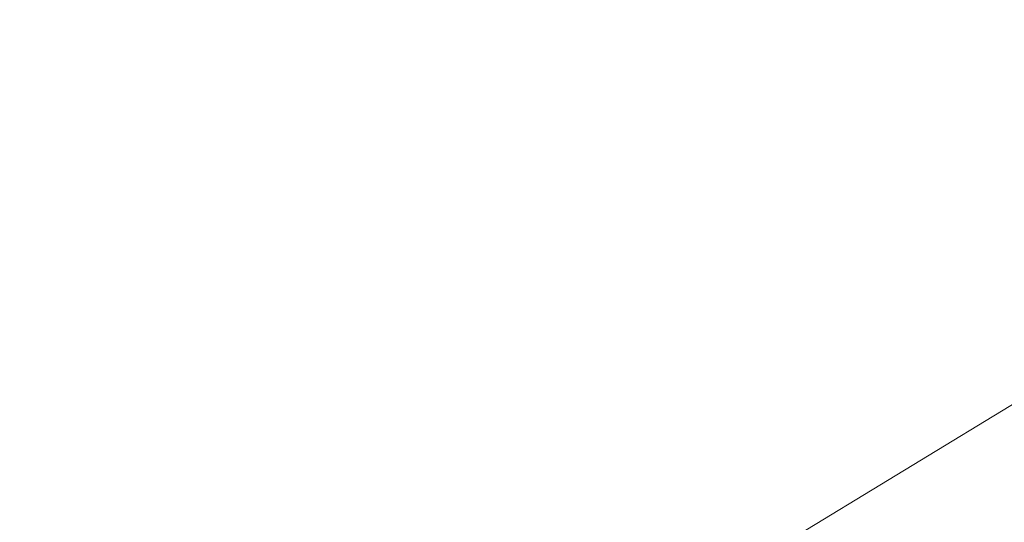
# Model space of a CAD drawing. Extents: x 1620613 to 1693141, y 557269 to 607790.
# Tile 712 of 1056: x 1620833.634 to 1620834.019, y 607316.648 to 607316.844. Entities that reach past the tile are written whole.
import ezdxf

# ---------------------------------------------------------------- set-up
doc = ezdxf.new("R2010")
doc.units = 0
doc.header["$LTSCALE"] = 10
doc.header["$MEASUREMENT"] = 0
for name, pattern in [('DGN Style 2', [7.346996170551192, 4.408197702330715, -2.938798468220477]), ('DGN Style 3', [10.28579463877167, 7.346996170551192, -2.938798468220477]), ('DGN Style 5', [5.142897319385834, 2.204098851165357, -2.938798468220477])]:
    doc.linetypes.add(name, pattern=pattern)
for name, color, linetype, lineweight in [('DT_X_Contour_Minor', 136, 'DGN Style 3', 0), ('PV_X_Driveway', 7, 'DGN Style 5', 0), ('SV_X_Top_of_Bank', 97, 'DGN Style 2', 0)]:
    doc.layers.add(name, color=color, linetype=linetype, lineweight=lineweight)

# ---------------------------------------------------------------- blocks, each defined once
blk = doc.blocks.new('*U1004')
at = {"layer": 'DT_X_Contour_Minor', "transparency": 33554559, "flags": 128}
for points, elevation in [([(-17.45736527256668, 52.90326992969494), (-21.39895877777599, 50.0977725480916), (-22.17212463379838, 49.54786270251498), (-22.80236784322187, 49.10048918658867), (-23.28968840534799, 48.75565200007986), (-23.63408632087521, 48.51335114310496), (-24.36191723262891, 48.00393063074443), (-24.86158497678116, 47.58533965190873), (-25.8147150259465, 46.71163209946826), (-27.22130737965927, 45.38280797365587), (-29.08136203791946, 43.59886727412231), (-34.64612420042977, 38.23486997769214), (-36.47441867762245, 36.47166088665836), (-37.78573048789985, 35.20503158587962), (-38.58005963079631, 34.43498207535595), (-38.85740610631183, 34.16151235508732), (-38.94539676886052, 34.04400650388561), (-38.93639807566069, 34.00681650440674), (-38.93534537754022, 33.99954533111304), (-38.93604386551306, 33.99367038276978), (-38.93849353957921, 33.98919165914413), (-38.94269439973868, 33.98610916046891), (-38.95623160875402, 33.97975079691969), (-38.96354734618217, 33.97610134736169), (-38.97534165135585, 33.96992177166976), (-38.99161452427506, 33.96121206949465), (-39.01236596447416, 33.94997224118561), (-39.11965601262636, 33.89161608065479), (-41.00425999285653, 32.35813691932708), (-41.41850579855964, 32.06585747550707), (-41.85355579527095, 31.84622449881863), (-42.30940998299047, 31.69923798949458), (-42.78606836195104, 31.62489794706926), (-45.05901724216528, 31.44748617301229), (-45.41155417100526, 31.3261421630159), (-45.47864930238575, 31.30298905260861), (-45.52884744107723, 31.28553429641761), (-45.56214858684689, 31.27377789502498), (-45.57855274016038, 31.26771984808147), (-45.60682844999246, 31.25629857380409), (-45.61209900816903, 31.25412344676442), (-45.61557950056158, 31.25263748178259), (-45.6172699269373, 31.25184067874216), (-45.61939097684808, 31.2506347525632), (-45.6221740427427, 31.24922665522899), (-45.63966620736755, 31.24067520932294), (-45.69890002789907, 31.21193393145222), (-45.82608510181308, 31.15654833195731), (-46.17424678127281, 31.00658998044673), (-46.74338506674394, 30.76205887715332), (-47.53349995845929, 30.42295502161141), (-49.93510847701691, 29.39258107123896), (-50.87372427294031, 28.98969278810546), (-51.88836527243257, 28.55380840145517), (-52.97903147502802, 28.08492791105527), (-54.14572288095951, 27.5830513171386), (-57.35826690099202, 26.20071892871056), (-58.58553470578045, 25.6693915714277), (-59.85793010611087, 25.11215879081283), (-61.17545310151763, 24.52902058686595), (-62.53810369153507, 23.91997695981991), (-66.2320087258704, 22.26132005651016), (-67.60640780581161, 21.64488324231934), (-68.95917626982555, 21.0395654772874), (-70.29031411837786, 20.44536676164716), (-71.5998213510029, 19.8622870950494), (-75.06299981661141, 18.3222333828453), (-76.39654123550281, 17.72836383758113), (-77.7997816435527, 17.10179548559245), (-79.27272104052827, 16.44252832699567), (-80.81535942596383, 15.7505623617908), (-85.0219937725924, 13.86172137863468), (-86.5189906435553, 13.18894839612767), (-87.85500549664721, 12.58726018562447), (-89.03003833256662, 12.05665674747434), (-90.04408915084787, 11.5971380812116), (-92.53358197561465, 10.46653466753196), (-93.46605290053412, 10.0434813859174), (-94.39634605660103, 9.622274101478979), (-95.32446144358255, 9.202912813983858), (-96.25039906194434, 8.785397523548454), (-98.7166623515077, 7.674484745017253), (-99.58089384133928, 7.285275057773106), (-100.32389084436, 6.950830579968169), (-100.9456533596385, 6.671151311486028), (-101.4461813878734, 6.446237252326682), (-102.6192768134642, 5.919486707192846), (-103.0579989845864, 5.720960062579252), (-103.4943439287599, 5.520443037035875), (-103.9283116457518, 5.317935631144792), (-104.3599021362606, 5.113437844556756), (-105.5076404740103, 4.565456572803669), (-105.9101584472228, 4.373629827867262), (-106.2569086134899, 4.209135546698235), (-106.5478909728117, 4.071973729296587), (-106.7831055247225, 3.962144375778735), (-107.3359872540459, 3.705709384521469), (-107.582444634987, 3.592054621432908), (-107.907155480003, 3.44341657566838), (-108.3101197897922, 3.25979524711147), (-108.7913375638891, 3.041190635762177), (-110.1789229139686, 2.411600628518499), (-110.6338851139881, 2.205665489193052), (-110.9580827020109, 2.060052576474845), (-111.1515156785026, 1.974761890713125), (-111.214184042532, 1.949793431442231), (-111.2069468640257, 1.96364050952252), (-111.2115937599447, 1.964845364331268), (-111.2309623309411, 1.958074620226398), (-111.2650525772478, 1.943328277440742), (-111.3138644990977, 1.920606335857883), (-111.4636585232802, 1.849380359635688), (-111.5138489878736, 1.825879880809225), (-111.5520748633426, 1.808797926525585), (-111.5783361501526, 1.798134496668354), (-111.5926328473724, 1.793889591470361), (-111.6148045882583, 1.791127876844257), (-111.6289791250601, 1.786770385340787), (-111.6548739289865, 1.775769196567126), (-111.6924890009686, 1.758124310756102), (-111.7418243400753, 1.733835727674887), (-111.8890122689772, 1.660207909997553), (-111.9556566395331, 1.62680212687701), (-112.0451988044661, 1.581805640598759), (-112.1576387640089, 1.525218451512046), (-112.2929765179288, 1.457040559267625), (-112.9779808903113, 1.111832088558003), (-114.4292185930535, -2.077517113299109), (-114.7156034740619, -2.707376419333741), (-114.9527991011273, -3.230090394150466), (-115.140805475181, -3.645659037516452), (-115.2796225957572, -3.954082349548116), (-115.5842159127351, -4.633684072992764), (-115.7192088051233, -4.895647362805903), (-115.8957424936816, -5.171835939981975), (-116.1138169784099, -5.46224980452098), (-116.373432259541, -5.766888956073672), (-117.6818987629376, -7.221730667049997), (-120.7368154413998, -10.20587712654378), (-121.3553677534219, -10.7922755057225), (-121.9017746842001, -11.27255073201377), (-122.3760362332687, -11.64670280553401), (-122.7781524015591, -11.91473172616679), (-123.7542683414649, -12.48797797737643), (-124.3046113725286, -12.81351193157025), (-125.2235535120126, -13.36017910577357), (-126.5110947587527, -14.1279794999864), (-128.1672351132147, -15.11691311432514), (-133.0750748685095, -18.04891371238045), (-134.6900997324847, -19.01396191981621), (-135.8542945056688, -19.71010609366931), (-136.5676591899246, -20.13734623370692), (-136.8301937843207, -20.29568234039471), (-136.929179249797, -20.35937324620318), (-137.0337521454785, -20.42665931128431), (-137.273231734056, -20.58074932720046), (-137.6476180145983, -20.82164329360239), (-138.1569109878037, -21.14934121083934), (-139.6949011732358, -22.1389409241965), (-140.3494626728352, -22.54464155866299), (-141.1596545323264, -23.01954367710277), (-142.125476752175, -23.56364727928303), (-143.2469293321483, -24.17695236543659), (-148.8435122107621, -27.20051289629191), (-155.6668337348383, -30.52728392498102), (-156.9690717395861, -31.16036576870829), (-157.9515050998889, -31.63385228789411), (-158.6141338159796, -31.9477434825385), (-158.9569578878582, -32.10203935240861), (-159.4447492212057, -32.30070123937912), (-159.6311749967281, -32.37850830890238), (-159.8246088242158, -32.46293310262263), (-160.0250507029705, -32.55397562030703), (-160.232500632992, -32.65163586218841), (-160.7950445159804, -32.9208868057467), (-161.0059018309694, -33.00597154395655), (-161.2165658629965, -33.05928755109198), (-161.4270366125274, -33.08083482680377), (-161.6373140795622, -33.07061337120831), (-162.1977962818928, -33.00099784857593), (-162.5945986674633, -33.09803384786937), (-163.3646441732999, -33.44135348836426), (-164.5079327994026, -34.03095676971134), (-166.0244645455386, -34.86684369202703), (-170.5662066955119, -37.42425367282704), (-172.2728793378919, -38.35526261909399), (-173.9865906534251, -39.23023197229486), (-175.7073406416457, -40.04916173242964), (-177.435129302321, -40.81205189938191), (-182.0519506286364, -42.77170622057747), (-183.6363930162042, -43.44221749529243), (-184.9271041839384, -43.98401057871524), (-185.9240841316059, -44.39708547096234), (-186.6273328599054, -44.68144217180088), (-188.1110211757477, -45.26810245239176), (-188.6012821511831, -45.46267125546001), (-188.9592988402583, -45.60638245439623), (-189.1850712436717, -45.69923604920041), (-189.2785993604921, -45.74123203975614), (-189.3516819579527, -45.78541120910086), (-189.6950575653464, -45.99428155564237), (-190.6703724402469, -46.58775821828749), (-192.2776265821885, -47.56584119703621), (-194.5168199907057, -48.92853049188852), (-201.330588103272, -53.07517703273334), (-203.5688460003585, -54.43730063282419), (-205.1732936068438, -55.41368652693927), (-206.143930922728, -56.00433471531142), (-206.4807579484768, -56.20924519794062), (-206.5338829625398, -56.24135621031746), (-206.56011325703, -56.25664552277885), (-206.5989603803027, -56.27843020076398), (-206.6504243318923, -56.30671024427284), (-206.71450511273, -56.34148565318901), (-207.042988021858, -56.51892674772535), (-216.8652858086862, -60.26712173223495), (-218.7128353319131, -60.9722375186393), (-220.04592770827, -61.48121559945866), (-220.8645629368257, -61.79405597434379), (-221.1687410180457, -61.91075864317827), (-221.2939397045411, -61.96044881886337), (-221.6560887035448, -62.10013437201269), (-222.648636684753, -62.48192339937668), (-224.2715836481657, -63.10581590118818), (-226.5249295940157, -63.97181187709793), (-233.3743840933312, -66.60393911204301), (-235.7518862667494, -67.51956538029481), (-237.7473019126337, -68.29234875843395), (-239.3606310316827, -68.92228924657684), (-240.5918736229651, -69.40938684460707), (-243.3657384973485, -70.51785658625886), (-244.3541457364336, -70.9117544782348), (-245.2389687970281, -71.2620958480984), (-246.0202076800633, -71.56888069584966), (-246.6978623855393, -71.83210902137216), (-248.3668293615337, -72.47597585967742), (-248.9959418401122, -72.7096468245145), (-249.6315540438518, -72.92775959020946), (-250.2736659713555, -73.1303141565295), (-250.922277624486, -73.31731052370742), (-252.6605749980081, -73.79522323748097), (-253.3777047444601, -73.97307582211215), (-254.2253709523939, -74.14819904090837), (-255.2035736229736, -74.32059289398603), (-256.3123127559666, -74.49025738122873), (-259.4429990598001, -74.9390568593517), (-259.9788609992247, -75.2542390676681), (-259.2384320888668, -75.86318608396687), (-257.2217123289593, -76.76589790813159), (-253.9287017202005, -77.96237454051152), (-243.4456189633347, -81.5446653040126), (-239.9443442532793, -82.67948381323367), (-237.3028321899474, -83.39722126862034), (-235.5210827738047, -83.69787767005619), (-234.599096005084, -83.58145301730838), (-233.2868148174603, -82.71487920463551), (-232.5237475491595, -82.61634619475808), (-231.218756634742, -82.97067752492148), (-229.3718420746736, -83.77787319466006), (-226.9830038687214, -85.03793320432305), (-219.8902037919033, -89.00191234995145), (-217.497983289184, -90.29225249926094), (-215.6409218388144, -91.19028858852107), (-214.3190194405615, -91.6960206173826), (-213.532276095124, -91.80944858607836), (-212.1478392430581, -91.58885108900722), (-211.5918114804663, -91.45855411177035), (-210.9620558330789, -91.23311130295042), (-210.2585722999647, -90.91252266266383), (-209.4813608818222, -90.49678819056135), (-207.310493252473, -89.26130182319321), (-206.5328441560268, -88.82721764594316), (-205.8280475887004, -88.45157989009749), (-205.1961035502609, -88.13438855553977), (-204.6370120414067, -87.87564364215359), (-203.2432380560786, -87.26358576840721), (-202.625732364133, -87.00239332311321), (-201.8185457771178, -86.67785939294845), (-200.8216782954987, -86.28998397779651), (-199.63512991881, -85.83876707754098), (-196.2180930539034, -84.55106669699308), (-194.9945850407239, -84.07257631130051), (-193.8868386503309, -83.60288043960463), (-192.8948538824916, -83.14197908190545), (-192.018630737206, -82.68987223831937), (-189.8363845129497, -81.49598000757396), (-188.9887605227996, -81.05798606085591), (-188.0825732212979, -80.63942339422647), (-187.1178226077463, -80.2402920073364), (-186.0945086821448, -79.86059190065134), (-183.2875871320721, -78.87396665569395), (-182.3396351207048, -78.53955701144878), (-181.6009702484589, -78.276297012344), (-181.0715925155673, -78.08418665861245), (-180.7515019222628, -77.96322594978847), (-180.1769765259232, -77.73553025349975), (-179.8737207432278, -77.61785036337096), (-179.3948474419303, -77.4355824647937), (-178.7403566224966, -77.1887265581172), (-177.9102482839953, -76.87728264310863), (-175.4624693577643, -75.96064819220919), (-174.3456440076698, -75.53590440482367), (-172.8310021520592, -74.94914888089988), (-170.9185437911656, -74.20038162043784), (-168.6082689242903, -73.28960262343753), (-161.9171139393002, -70.64484298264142), (-159.6972275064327, -69.7679149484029), (-158.0559344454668, -69.12070057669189), (-156.9932347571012, -68.70319986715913), (-156.5091284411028, -68.51541282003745), (-155.9896360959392, -68.32093224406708), (-155.7559475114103, -68.21733815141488), (-155.4445010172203, -68.05241630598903), (-155.0552966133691, -67.82616670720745), (-154.5883343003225, -67.5385893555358), (-153.2394242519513, -66.68994607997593), (-152.7152412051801, -66.37564430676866), (-152.1543746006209, -66.06922144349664), (-151.5568244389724, -65.77067749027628), (-150.9225907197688, -65.480012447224), (-149.182389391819, -64.71541087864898), (-148.3115284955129, -64.34412459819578), (-147.0040968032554, -63.80371693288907), (-145.2600943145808, -63.09418788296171), (-143.0795210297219, -62.21553744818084), (-136.6825645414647, -59.64697444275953), (-134.4940270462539, -58.77966739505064), (-132.726131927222, -58.10416850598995), (-131.378879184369, -57.62047777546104), (-130.4522688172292, -57.32859520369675), (-128.5421643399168, -56.8059858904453), (-127.9128130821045, -56.63172460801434), (-127.4573376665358, -56.50089774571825), (-127.1757380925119, -56.41350530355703), (-127.0680143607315, -56.36954728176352), (-126.9710139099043, -56.26575682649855), (-126.7956728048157, -56.1396739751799), (-126.7287661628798, -56.11255874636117), (-126.6031924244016, -56.08524856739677), (-126.418951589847, -56.05774343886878), (-126.176043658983, -56.03004336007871), (-125.4500663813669, -55.9559165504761), (-125.2042487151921, -55.92880988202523), (-125.0112786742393, -55.90308498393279), (-124.8711562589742, -55.87874185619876), (-124.7838814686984, -55.85578049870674), (-124.6216121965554, -55.79639257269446), (-124.5715618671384, -55.77771408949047), (-124.5431128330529, -55.76621958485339), (-124.5362650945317, -55.76190905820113), (-124.5510186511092, -55.76478251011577), (-124.6191631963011, -55.78202368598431), (-124.5718470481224, -55.75624373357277), (-124.3787901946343, -55.66597299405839), (-124.0399926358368, -55.511211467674), (-123.555454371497, -55.29195915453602), (-122.0690313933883, -54.62129860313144), (-121.5602130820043, -54.39369512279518), (-121.1485753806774, -54.21388009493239), (-120.834118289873, -54.0818535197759), (-120.6168418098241, -53.99761539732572), (-120.1670120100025, -53.83669834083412), (-119.9940170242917, -53.77017708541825), (-119.8124044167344, -53.69130111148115), (-119.622174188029, -53.60007041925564), (-119.42332633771, -53.49648500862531), (-118.8815752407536, -53.20378428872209), (-118.7012260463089, -53.10660114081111), (-118.5664917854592, -53.03457723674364), (-118.4773724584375, -52.98771257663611), (-118.4338680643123, -52.96600716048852), (-118.378676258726, -52.94167170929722), (-118.3462711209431, -52.92746957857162), (-118.2904495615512, -52.90311477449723), (-118.211211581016, -52.86860729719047), (-118.108557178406, -52.82394714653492), (-117.8035902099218, -52.69131651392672), (-117.7033780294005, -52.64756809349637), (-117.6314667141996, -52.61579580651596), (-117.5878562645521, -52.59599965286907), (-117.5725466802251, -52.58817963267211), (-117.5694556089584, -52.58329442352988), (-117.5023191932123, -52.5537070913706), (-117.3032282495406, -52.46860900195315), (-116.9721827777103, -52.32800015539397), (-116.5091827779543, -52.1318805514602), (-115.0985767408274, -51.53488059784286), (-114.5787590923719, -51.31273690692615), (-114.0772606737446, -51.09405579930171), (-113.594081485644, -50.87883727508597), (-113.1292215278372, -50.66708133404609), (-111.914020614, -50.10701560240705), (-111.4423497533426, -49.89071825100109), (-110.938737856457, -49.6618754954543), (-110.4031849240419, -49.42048733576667), (-109.8356909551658, -49.16655377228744), (-108.2797856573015, -48.47267039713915), (-107.637205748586, -48.18686541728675), (-106.8763949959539, -47.84986300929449), (-105.9973533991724, -47.46166317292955), (-105.0000809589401, -47.02226590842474), (-102.1830466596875, -45.78227663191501), (-101.0416261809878, -45.27859689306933), (-99.730140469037, -44.69754963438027), (-98.24858952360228, -44.03913485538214), (-96.59697334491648, -43.3033525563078), (-91.96590989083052, -41.23810973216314), (-90.26453862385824, -40.47824782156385), (-88.63372241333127, -39.7475942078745), (-87.07346125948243, -39.0461488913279), (-85.58375516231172, -38.37391187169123), (-81.70527897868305, -36.62022421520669), (-80.33508533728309, -36.00080075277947), (-79.13336155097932, -35.4577961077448), (-78.1001076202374, -34.99121027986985), (-77.23532354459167, -34.60104326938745), (-75.15385914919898, -33.66248966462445), (-74.2553197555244, -33.25839136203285), (-73.12079987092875, -32.75001165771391), (-71.75029949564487, -32.13735055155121), (-70.14381862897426, -31.4204080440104), (-65.54522899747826, -29.36951948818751), (-63.95151954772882, -28.65803548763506), (-62.61933342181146, -28.0617499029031), (-61.54867061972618, -27.58066273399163), (-60.73953114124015, -27.21477398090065), (-58.93052363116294, -26.39266852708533), (-58.31693849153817, -26.11331703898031), (-57.83293870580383, -25.89184166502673), (-57.47852427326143, -25.72824240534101), (-57.25369519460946, -25.62251925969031), (-56.82693145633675, -25.41775902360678), (-56.65531035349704, -25.33478436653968), (-56.46051984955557, -25.23943057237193), (-56.24255994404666, -25.13169764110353), (-56.0014306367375, -25.01158557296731), (-55.32752661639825, -24.67478120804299), (-55.05126318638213, -24.53896794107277), (-54.72790091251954, -24.38413141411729), (-54.35743979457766, -24.21027162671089), (-53.93987983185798, -24.01738857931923), (-52.76358814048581, -23.47766943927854), (-52.37750348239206, -23.30100356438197), (-52.10146827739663, -23.1757952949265), (-51.93548252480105, -23.10204463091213), (-51.87954622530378, -23.07975157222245), (-51.87711536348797, -23.08891355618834), (-51.86492463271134, -23.08638447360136), (-51.83017558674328, -23.07192573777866), (-51.77286822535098, -23.04553734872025), (-51.69300254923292, -23.00721930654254), (-51.44994965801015, -22.88913165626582), (-51.31643438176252, -22.82435836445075), (-51.09817822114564, -22.71860422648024), (-50.7951811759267, -22.5718692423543), (-50.40744324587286, -22.38415341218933), (-48.4002708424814, -21.41252423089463), (-48.36751615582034, -20.77412141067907), (-48.22934931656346, -20.45036320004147), (-47.82888652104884, -19.75268977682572), (-47.16612776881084, -18.68110114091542), (-46.24107306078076, -17.23559729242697), (-43.42453256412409, -12.8823667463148), (-42.35470139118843, -11.39228932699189), (-41.25761324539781, -10.18697997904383), (-40.13326812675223, -9.266438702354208), (-38.98166603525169, -8.63066549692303), (-35.87438449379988, -7.314961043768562), (-34.83209626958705, -6.873628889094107), (-34.0356927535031, -6.536410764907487), (-33.48517394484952, -6.303306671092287), (-33.18053984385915, -6.174316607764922), (-32.69602851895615, -5.96916181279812), (-32.28319507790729, -5.712428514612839), (-31.40807824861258, -5.096094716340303), (-30.07067803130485, -4.120160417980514), (-28.27099442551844, -2.784625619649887), (-22.85546029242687, 1.256267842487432), (-20.95785962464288, 2.654420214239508), (-19.32670822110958, 3.818207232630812), (-17.96200608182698, 4.747628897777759), (-16.86375320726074, 5.442685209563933), (-14.29034455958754, 6.983681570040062), (-13.4230960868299, 7.5066692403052), (-12.75140715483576, 7.919884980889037), (-12.2752777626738, 8.223328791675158), (-11.99470791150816, 8.417000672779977), (-11.50726769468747, 8.787096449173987), (-11.10789761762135, 9.047810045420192), (-10.27536754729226, 9.552379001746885), (-9.009677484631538, 10.30080331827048), (-7.310827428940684, 11.2930829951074), (-2.203013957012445, 14.26430261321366), (-0.4445038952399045, 15.288643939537), (1.00016618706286, 16.13325320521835), (2.130996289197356, 16.79813040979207), (2.947986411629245, 17.28327555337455), (4.70817343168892, 18.33735318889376), (5.556006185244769, 18.85372868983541), (6.779364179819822, 19.61229696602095), (8.37824741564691, 20.61305801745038), (10.35265589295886, 21.85601184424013), (16.11844548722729, 25.49347908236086), (18.05360645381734, 26.71963120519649), (19.53474715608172, 27.66998714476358), (20.56186759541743, 28.34454690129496), (21.13496777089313, 28.7433104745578), (22.05787455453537, 29.43895175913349), (22.41446905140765, 29.54562768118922), (22.79207245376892, 29.34392448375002), (23.19068476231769, 28.83384216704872), (23.61030597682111, 28.01538073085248), (25.61755909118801, 23.47634274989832)], 0.6000414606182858), ([(-19.69856338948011, 52.66703538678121), (-22.97917621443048, 50.33200244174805), (-23.62268697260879, 49.87430905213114), (-24.14724232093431, 49.50195728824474), (-24.55284226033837, 49.21494715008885), (-24.83948679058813, 49.01327863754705), (-25.44526499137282, 48.58928477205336), (-25.8611415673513, 48.24088889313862), (-26.65443764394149, 47.51369665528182), (-27.82515322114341, 46.40770805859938), (-29.37328829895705, 44.92292310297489), (-34.00487450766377, 40.45843474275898), (-35.55615833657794, 38.95139871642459), (-36.73632016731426, 37.77865690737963), (-37.54535999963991, 36.94020931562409), (-37.98327783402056, 36.43605594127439), (-39.16094306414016, 34.86336003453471), (-39.04050473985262, 34.36560984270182), (-39.02641544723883, 34.2682926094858), (-39.03576399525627, 34.18966242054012), (-39.06855038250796, 34.12971927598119), (-39.12477461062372, 34.0884631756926), (-39.30595633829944, 34.00336296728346), (-39.40387001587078, 33.95451880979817), (-39.56172475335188, 33.87181149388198), (-39.77952055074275, 33.75524101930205), (-40.05725740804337, 33.6048073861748), (-41.49322521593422, 32.82376972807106), (-41.86682246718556, 32.51977822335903), (-41.94894109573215, 32.46183777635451), (-42.03518387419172, 32.41829850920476), (-42.12555080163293, 32.3891604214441), (-42.22004187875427, 32.37442351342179), (-42.67062325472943, 32.33925402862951), (-44.52491818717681, 31.70100150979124), (-44.87782919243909, 31.57921938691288), (-45.14186437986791, 31.48740981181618), (-45.31702374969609, 31.42557278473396), (-45.40330730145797, 31.39370830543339), (-45.51489568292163, 31.34869975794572), (-45.55203357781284, 31.33363400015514), (-45.57975597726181, 31.3221931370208), (-45.59806288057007, 31.31437716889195), (-45.60695428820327, 31.31018609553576), (-45.61811071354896, 31.30384309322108), (-45.63274925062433, 31.29643669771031), (-45.6682975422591, 31.2789747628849), (-45.72475558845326, 31.25145728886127), (-45.80212338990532, 31.21388427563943), (-46.03631719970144, 31.10028218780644), (-46.21665420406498, 31.01860475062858), (-46.58201985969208, 30.85877400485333), (-47.13241416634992, 30.62078995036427), (-47.86783712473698, 30.30465258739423), (-50.07566988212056, 29.35741520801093), (-50.93855268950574, 28.98703429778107), (-51.87132654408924, 28.58631960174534), (-52.87399144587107, 28.15527112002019), (-53.94654739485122, 27.69388885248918), (-56.89988465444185, 26.42309109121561), (-58.06257946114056, 25.91916534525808), (-59.33566093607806, 25.36048642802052), (-60.71912907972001, 24.74705433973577), (-62.21298389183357, 24.07886908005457), (-66.34377894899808, 22.22403749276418), (-67.84851839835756, 21.54901817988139), (-69.2646404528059, 20.915083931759), (-70.59214511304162, 20.32223474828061), (-71.83103237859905, 19.77047062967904), (-75.01657522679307, 18.35387973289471), (-76.27740395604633, 17.79226561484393), (-77.67073300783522, 17.16986643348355), (-79.19656238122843, 16.48668218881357), (-80.85489207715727, 15.74271288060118), (-85.45377169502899, 13.67774797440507), (-87.07017853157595, 12.95140588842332), (-88.4702393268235, 12.32110330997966), (-89.65395408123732, 11.78684023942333), (-90.62132279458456, 11.34861667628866), (-92.9125113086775, 10.30807318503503), (-93.7707048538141, 9.91871885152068), (-94.62689410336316, 9.531063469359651), (-95.48107905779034, 9.145107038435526), (-96.33325971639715, 8.76084955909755), (-98.60306907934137, 7.738428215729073), (-99.40987567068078, 7.375095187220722), (-100.1279384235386, 7.051912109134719), (-100.7572573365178, 6.768878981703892), (-101.2978324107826, 6.525995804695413), (-102.6210408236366, 5.93184059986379), (-103.1047424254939, 5.713238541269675), (-103.5634409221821, 5.503048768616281), (-103.9971363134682, 5.301271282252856), (-104.4058285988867, 5.107906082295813), (-105.4623372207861, 4.603481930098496), (-105.8398135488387, 4.423677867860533), (-106.1798610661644, 4.26258379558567), (-106.4824797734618, 4.120199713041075), (-106.747669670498, 3.996525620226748), (-107.4049376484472, 3.691674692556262), (-107.6804949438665, 3.564470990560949), (-108.0142158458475, 3.411498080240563), (-108.406100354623, 3.232755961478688), (-108.8561484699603, 3.028244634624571), (-110.1338282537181, 2.448522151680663), (-110.552566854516, 2.259257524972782), (-110.8505228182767, 2.126255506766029), (-111.0276961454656, 2.049516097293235), (-111.08408683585, 2.029039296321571), (-111.0734184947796, 2.049451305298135), (-111.080268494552, 2.051227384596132), (-111.1088197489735, 2.041246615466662), (-111.1590722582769, 2.01950899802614), (-111.2310260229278, 1.986014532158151), (-111.4518377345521, 1.881020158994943), (-111.5258236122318, 1.846378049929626), (-111.582172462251, 1.821197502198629), (-111.6208842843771, 1.805478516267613), (-111.6419590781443, 1.799221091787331), (-111.6746424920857, 1.795150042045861), (-111.6955372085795, 1.788726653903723), (-111.7337087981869, 1.772509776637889), (-111.7891572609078, 1.746499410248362), (-111.8618825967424, 1.710695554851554), (-112.0788526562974, 1.602160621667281), (-112.1770932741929, 1.55291708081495), (-112.3090875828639, 1.486587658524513), (-112.4748355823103, 1.403172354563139), (-112.6743372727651, 1.302671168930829), (-113.6841037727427, 0.7937985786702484), (-115.0783100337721, -2.270214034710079), (-115.3522554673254, -2.863819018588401), (-115.5765747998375, -3.331485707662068), (-115.7512680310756, -3.67321410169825), (-115.8763351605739, -3.88900420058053), (-116.1436793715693, -4.296526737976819), (-116.3361288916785, -4.53254616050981), (-116.712969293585, -4.934962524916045), (-117.2742005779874, -5.503775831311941), (-118.0198227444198, -6.238986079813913), (-120.2540030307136, -8.421409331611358), (-121.0628229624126, -9.181990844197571), (-121.8136475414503, -9.82691794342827), (-122.5064767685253, -10.35619062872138), (-123.1413106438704, -10.76980890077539), (-124.7568738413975, -11.71858507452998), (-125.4910743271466, -12.1518302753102), (-126.4820033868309, -12.73998374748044), (-127.7296610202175, -13.48304549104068), (-129.2340472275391, -14.38101550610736), (-133.5880485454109, -16.98214657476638), (-135.0237390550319, -17.84016853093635), (-136.0653095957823, -18.46338609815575), (-136.7127601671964, -18.85179927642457), (-136.9660907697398, -19.0054080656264), (-137.1161457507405, -19.10195898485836), (-137.6377050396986, -19.43754950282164), (-141.3087850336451, -21.79965801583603), (-142.3010540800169, -22.41467155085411), (-143.5292477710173, -23.13458965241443), (-144.9933661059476, -23.95941232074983), (-146.6934090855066, -24.88913955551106), (-155.1774338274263, -29.47264397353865), (-158.1466348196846, -30.92030429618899), (-158.713309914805, -31.19579288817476), (-159.1408204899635, -31.40183281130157), (-159.4291665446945, -31.53842406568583), (-159.5783480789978, -31.60556665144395), (-159.7906128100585, -31.69201532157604), (-159.8883121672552, -31.73380688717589), (-160.0222116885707, -31.79434508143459), (-160.1923113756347, -31.87362990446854), (-160.3986112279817, -31.97166135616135), (-160.9970110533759, -32.25807406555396), (-161.2066706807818, -32.35040008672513), (-161.3868496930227, -32.41256861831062), (-161.5375480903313, -32.44457966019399), (-161.6587658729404, -32.44643321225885), (-161.9427058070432, -32.41116603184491), (-162.2622683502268, -32.52707462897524), (-163.0080010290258, -32.90125080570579), (-164.1799038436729, -33.53369456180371), (-165.7779767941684, -34.42440589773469), (-170.6077315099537, -37.14399289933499), (-172.4226320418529, -38.13404136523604), (-174.2450176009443, -39.06449651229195), (-176.0748881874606, -39.93535834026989), (-177.9122438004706, -40.74662684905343), (-182.8218388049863, -42.83055178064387), (-184.4818742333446, -43.53374406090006), (-185.779784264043, -44.08037720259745), (-186.7155688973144, -44.47045120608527), (-187.2892281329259, -44.70396607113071), (-188.3361522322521, -45.11792686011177), (-188.6820914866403, -45.25521901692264), (-188.9347161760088, -45.35662489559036), (-189.0940263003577, -45.42214449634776), (-189.1600218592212, -45.451777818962), (-189.2115905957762, -45.4829516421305), (-189.4617345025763, -45.63511273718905), (-190.1734896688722, -46.0682156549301), (-191.3468560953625, -46.78226039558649), (-201.688822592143, -53.07604850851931), (-205.38679917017, -54.64874049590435), (-205.8096564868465, -54.82854462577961), (-206.0697906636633, -54.93912351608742), (-206.167201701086, -54.98047716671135), (-206.2714584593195, -55.02426665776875), (-208.0122552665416, -55.75542891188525), (-208.5894353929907, -55.98843138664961), (-209.5623374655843, -56.36879869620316), (-210.9309614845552, -56.89653084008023), (-212.695307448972, -57.57162781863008), (-217.9278592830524, -59.56837287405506), (-219.6532586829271, -60.22691584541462), (-220.9050430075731, -60.70498596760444), (-221.6832122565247, -61.00258324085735), (-221.9877664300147, -61.11970766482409), (-222.1684241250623, -61.19140899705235), (-222.5113793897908, -61.32394815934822), (-223.404751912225, -61.66778964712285), (-224.8485416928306, -62.22293346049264), (-226.8427487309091, -62.98937959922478), (-232.8945238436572, -65.31497240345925), (-235.0483319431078, -66.14522009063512), (-236.9709249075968, -66.89176854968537), (-238.6623027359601, -67.5546177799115), (-240.1224654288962, -68.13376778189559), (-243.7079457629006, -69.56656881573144), (-244.9504880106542, -70.0621904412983), (-245.9890045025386, -70.47445454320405), (-246.8234952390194, -70.80336112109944), (-247.453960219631, -71.0489101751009), (-248.8631658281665, -71.59256428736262), (-249.4288484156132, -71.79934764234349), (-250.068991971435, -72.0119571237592), (-250.7835964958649, -72.23039273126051), (-251.57266198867, -72.45465446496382), (-253.7761179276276, -73.0604539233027), (-254.6851475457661, -73.28589885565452), (-255.7596444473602, -73.50788405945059), (-256.9996086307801, -73.72640953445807), (-258.4050400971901, -73.94147528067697), (-262.3734803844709, -74.51037096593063), (-263.0527359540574, -74.90989415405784), (-262.1141724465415, -75.68179195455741), (-259.5577898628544, -76.8260643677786), (-255.3835882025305, -78.34271139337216), (-242.0952916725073, -82.8836029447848), (-237.6840457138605, -84.33988916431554), (-234.4165302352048, -85.3030791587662), (-232.2927452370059, -85.77317292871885), (-231.3126907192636, -85.75017047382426), (-230.2241859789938, -85.03136896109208), (-229.5912405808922, -84.9496382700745), (-228.508782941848, -85.24354733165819), (-226.9768130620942, -85.91309614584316), (-224.995330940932, -86.95828471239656), (-219.112028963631, -90.24630722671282), (-217.1124980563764, -91.31418354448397), (-215.5263818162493, -92.05179561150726), (-214.3536802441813, -92.45914342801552), (-213.5943933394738, -92.53622699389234), (-212.1208478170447, -92.30143083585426), (-211.5290315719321, -92.16274735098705), (-210.858741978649, -91.92279401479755), (-210.1099790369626, -91.58157082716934), (-209.28274274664, -91.13907778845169), (-206.9721481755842, -89.82406988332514), (-206.1693524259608, -89.3729833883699), (-205.4939111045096, -89.0059798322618), (-204.9458242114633, -88.72305921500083), (-204.5250917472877, -88.52422153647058), (-203.5729444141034, -88.10609831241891), (-203.0896583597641, -87.90451251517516), (-202.3539106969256, -87.61334754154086), (-201.3657014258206, -87.2326033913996), (-200.1250305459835, -86.76228006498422), (-196.4799593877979, -85.38864562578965), (-195.1748011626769, -84.87822341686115), (-193.9931298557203, -84.3771826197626), (-192.9349454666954, -83.88552323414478), (-192.0002479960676, -83.40324526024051), (-189.6723706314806, -82.12967921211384), (-188.7681808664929, -81.66245595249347), (-187.8015195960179, -81.21596070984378), (-186.7723868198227, -80.79019348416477), (-185.6807825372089, -80.38515427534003), (-182.6865424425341, -79.33268707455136), (-181.6753293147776, -78.97596076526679), (-180.8873700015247, -78.69513223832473), (-180.3226645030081, -78.49020149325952), (-179.9812128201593, -78.36116853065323), (-179.3683467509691, -78.11827767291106), (-179.0742228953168, -78.00374266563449), (-178.6515008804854, -77.84230578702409), (-178.1001807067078, -77.63396703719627), (-177.4202623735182, -77.37872641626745), (-175.4356826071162, -76.63554893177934), (-174.4497595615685, -76.25938664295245), (-172.9804252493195, -75.68828288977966), (-171.0276796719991, -74.92223767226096), (-168.5915228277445, -73.96125099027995), (-161.4505562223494, -71.13869788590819), (-159.0869534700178, -70.20488320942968), (-157.3518701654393, -69.52035400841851), (-156.2453063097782, -69.08511028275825), (-155.7672619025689, -68.89915203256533), (-155.3305027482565, -68.73564399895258), (-155.1340308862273, -68.64854807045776), (-154.8721846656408, -68.50989130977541), (-154.5449640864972, -68.31967371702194), (-154.1523691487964, -68.07789529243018), (-153.0182835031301, -67.36440505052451), (-152.5775806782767, -67.10015827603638), (-152.1060364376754, -66.84253563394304), (-151.6036507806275, -66.5915371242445), (-151.0704237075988, -66.34716274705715), (-149.6073629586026, -65.7043299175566), (-148.8065406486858, -65.3646077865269), (-147.5013692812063, -64.82756601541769), (-145.6918488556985, -64.09320460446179), (-143.3779793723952, -63.16152355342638), (-136.5351953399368, -60.41394789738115), (-134.2126801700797, -59.4912702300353), (-132.377222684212, -58.78391897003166), (-131.0288228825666, -58.29189411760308), (-130.1674807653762, -58.01519567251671), (-128.5199786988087, -57.56443502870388), (-127.9697858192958, -57.40625049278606), (-127.5548337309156, -57.26976736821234), (-127.275122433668, -57.15498565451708), (-127.1306519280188, -57.06190535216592), (-126.7720180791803, -56.67816723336), (-126.1237401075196, -56.21200879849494), (-125.9842667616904, -56.12277422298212), (-125.843680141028, -56.05485268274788), (-125.7019802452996, -56.00824417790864), (-125.5591670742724, -55.98294870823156), (-125.1768475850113, -55.94391150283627), (-125.0332902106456, -55.9244748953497), (-124.8893577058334, -55.89544297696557), (-124.7450500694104, -55.85681574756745), (-124.6003673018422, -55.80859320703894), (-124.2140464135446, -55.66720601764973), (-124.0948896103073, -55.62273741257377), (-124.0271598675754, -55.59537198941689), (-124.0108571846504, -55.58510974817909), (-124.0459815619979, -55.59195068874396), (-124.2082159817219, -55.63299743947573), (-124.2072954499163, -55.62203224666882), (-124.0828580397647, -55.5583516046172), (-123.8349037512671, -55.44195551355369), (-123.4634325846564, -55.27284397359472), (-122.3081536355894, -54.75159260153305), (-121.9045513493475, -54.57178320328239), (-121.5602037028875, -54.42329353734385), (-121.2751106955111, -54.30612360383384), (-121.0492723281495, -54.22027340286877), (-120.5260428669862, -54.03309917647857), (-120.3248199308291, -53.95572350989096), (-120.1135732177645, -53.86397717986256), (-119.8923027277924, -53.75786018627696), (-119.6610084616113, -53.63737252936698), (-119.0308587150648, -53.29691122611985), (-118.8210815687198, -53.18387050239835), (-118.6643624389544, -53.10009430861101), (-118.5607013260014, -53.04558264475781), (-118.5100982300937, -53.02033551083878), (-118.445900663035, -52.99202919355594), (-118.4082079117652, -52.9755096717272), (-118.3432778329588, -52.94718084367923), (-118.2511104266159, -52.90704270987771), (-117.7769766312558, -52.70082302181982), (-117.6604126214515, -52.64993608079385), (-117.5767673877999, -52.61297944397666), (-117.5260409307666, -52.58995311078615), (-117.5082332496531, -52.58085708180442), (-117.5046378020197, -52.57517474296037), (-117.4425207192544, -52.54752018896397), (-117.2588660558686, -52.46881828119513), (-116.9536738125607, -52.33906901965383), (-116.5269439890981, -52.15827240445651), (-115.2269476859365, -51.60808495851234), (-114.7389264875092, -51.39922886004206), (-114.2498601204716, -51.18530114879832), (-113.759748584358, -50.96630182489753), (-113.2685918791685, -50.74223088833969), (-111.95744710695, -50.13794624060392), (-111.4485363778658, -49.90457154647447), (-110.9051627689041, -49.65766094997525), (-110.327326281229, -49.39721445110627), (-109.7150269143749, -49.12323204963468), (-108.0362780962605, -48.37456444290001), (-107.3639307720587, -48.07542310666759), (-106.6059504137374, -47.73949980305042), (-105.7623370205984, -47.3667945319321), (-104.833090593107, -46.95730729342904), (-102.2409227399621, -45.8162987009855), (-101.1565342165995, -45.33762621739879), (-99.84749453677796, -44.75736521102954), (-98.31380370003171, -44.07551568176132), (-96.55546170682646, -43.29207762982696), (-91.56701484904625, -41.06745812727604), (-89.76278223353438, -40.26181413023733), (-88.09141953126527, -39.51334676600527), (-86.5529267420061, -38.82205603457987), (-85.14730386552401, -38.18794193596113), (-81.57613607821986, -36.57320651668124), (-80.31450878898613, -36.00286264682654), (-79.20800276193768, -35.5028826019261), (-78.25661799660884, -35.07326638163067), (-77.46035449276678, -34.7140139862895), (-75.54381349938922, -33.84982603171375), (-74.6826008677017, -33.4626414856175), (-73.53636871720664, -32.9492288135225), (-72.10511704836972, -32.3095880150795), (-70.38884586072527, -31.54371909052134), (-65.43209666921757, -29.33309779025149), (-63.72753570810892, -28.57223248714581), (-62.33141471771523, -27.94760255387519), (-61.24373369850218, -27.45920798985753), (-60.4644926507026, -27.1070487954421), (-58.797769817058, -26.34960476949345), (-58.23244526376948, -26.09222523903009), (-57.78651372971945, -25.88816966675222), (-57.45997521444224, -25.73743805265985), (-57.25282971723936, -25.64003039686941), (-56.85963241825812, -25.45137525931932), (-56.69481242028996, -25.37157956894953), (-56.49525040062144, -25.27368385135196), (-56.26094635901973, -25.15768810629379), (-55.99190029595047, -25.02359233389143), (-55.22812143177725, -24.64187023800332), (-54.92668235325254, -24.49329798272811), (-54.59519926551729, -24.3338727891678), (-54.23367216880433, -24.16359465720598), (-53.84210106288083, -23.98246358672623), (-52.75785276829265, -23.48497681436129), (-52.40194051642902, -23.32227899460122), (-52.14738998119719, -23.20730061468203), (-51.99420116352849, -23.14004167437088), (-51.94237406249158, -23.12050217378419), (-51.93931741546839, -23.13202275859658), (-51.92398838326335, -23.12884260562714), (-51.8802937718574, -23.11066170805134), (-51.8082335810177, -23.07748006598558), (-51.70780781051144, -23.02929767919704), (-51.40218498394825, -22.88081032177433), (-51.2431828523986, -22.80366298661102), (-50.99539357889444, -22.68358649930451), (-50.65881716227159, -22.5205808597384), (-48.98076792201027, -21.70824775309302), (-48.57046440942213, -21.50972802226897), (-48.27906813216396, -21.36896756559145), (-48.10657908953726, -21.28596638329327), (-48.0529972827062, -21.26072447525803), (-48.06865544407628, -21.27042508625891), (-48.07115256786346, -21.27239256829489), (-48.06690031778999, -21.27101955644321), (-48.05589869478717, -21.26630605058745), (-48.03814769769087, -21.25825205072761), (-47.9818125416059, -21.2323207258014), (-47.96044154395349, -21.22566803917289), (-47.93857991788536, -21.22515847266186), (-47.91622766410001, -21.23079202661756), (-47.89338478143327, -21.24256870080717), (-47.78563986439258, -21.31186046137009), (-47.20908225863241, -20.90700073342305), (-46.97236126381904, -20.63230061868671), (-46.50929439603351, -19.98171158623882), (-45.81988165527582, -18.95523363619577), (-44.90412304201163, -17.55286676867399), (-42.16030557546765, -13.31203656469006), (-41.1331361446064, -11.86680070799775), (-40.10949095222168, -10.71171579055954), (-39.08936999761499, -9.846781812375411), (-38.07277328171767, -9.271998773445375), (-33.76517537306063, -7.448048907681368), (-33.0203968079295, -7.132690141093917), (-32.59842122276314, -6.954014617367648), (-32.18856481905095, -6.692880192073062), (-31.27547729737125, -6.043483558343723), (-29.85915865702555, -5.005824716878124), (-27.93960889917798, -3.579903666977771), (-22.1498347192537, 0.740235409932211), (-20.14911241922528, 2.218233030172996), (-18.4892761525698, 3.412121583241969), (-17.17032592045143, 4.321901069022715), (-16.19226172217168, 4.947571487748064), (-14.03860523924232, 6.237213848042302), (-13.30746693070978, 6.678956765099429), (-12.7292943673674, 7.036953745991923), (-12.30408755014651, 7.311204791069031), (-12.03184647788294, 7.501709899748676), (-11.50982461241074, 7.898062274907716), (-11.08212105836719, 8.177272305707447), (-10.19052679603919, 8.71763811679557), (-8.835041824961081, 9.519159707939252), (-7.015666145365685, 10.5818370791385), (-1.545476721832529, 13.76385110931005), (0.3151866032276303, 14.84732790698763), (1.794534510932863, 15.71124777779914), (2.892567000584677, 16.35561072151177), (3.609284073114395, 16.78041673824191), (5.012109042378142, 17.62049021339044), (5.76226761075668, 18.07900135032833), (6.960624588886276, 18.82447965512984), (8.607179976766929, 19.85692512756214), (10.70193377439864, 21.17633776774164), (16.88554178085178, 25.07739436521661), (18.93543929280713, 26.37318279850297), (20.44742582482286, 27.33475565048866), (21.42150137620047, 27.96211292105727), (21.85766594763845, 28.25525461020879), (22.30355683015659, 28.59134500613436), (22.50757434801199, 28.57112496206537), (22.78520873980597, 28.25839703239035), (23.13646000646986, 27.65316121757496), (23.56132814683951, 26.75541751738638), (25.71581884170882, 21.88342851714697)], 1.00004144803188)]:
    blk.add_lwpolyline(points, dxfattribs=dict(at, elevation=elevation))

msp = doc.modelspace()

# ---------------------------------------------------------------- linework, layer by layer
at = {"layer": 'PV_X_Driveway', "extrusion": (-0.06840491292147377, 0.09722345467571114, 0.9929090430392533), "elevation": -50776.94618662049, "flags": 128}
msp.add_lwpolyline([(-1675197.499388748, 432992.9258386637), (-1675193.486980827, 432991.2320525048), (-1675186.401155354, 432990.7443540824), (-1675173.477796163, 432991.3626955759), (-1675157.216023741, 432992.231291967), (-1675138.055450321, 432993.8163605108), (-1675115.649521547, 432995.5191143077), (-1675093.712223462, 432995.5584470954), (-1675072.389942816, 432993.8570568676), (-1675059.619387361, 432992.1641317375), (-1675043.90788481, 432988.1059208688), (-1675031.516761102, 432983.3011168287), (-1675013.58286424, 432975.0375323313)], dxfattribs=at)
at = {"layer": 'SV_X_Top_of_Bank', "extrusion": (0.007114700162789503, -0.05176716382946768, 0.9986338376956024), "elevation": -18855.21206843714, "flags": 128}
msp.add_lwpolyline([(1688341.399474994, 380495.2335694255), (1688359.531308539, 380495.7043637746), (1688370.463455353, 380498.0725351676), (1688395.572580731, 380506.740670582), (1688420.940108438, 380511.7574321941), (1688444.138128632, 380518.355338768), (1688467.22231404, 380528.7305743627), (1688491.262317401, 380540.2151339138), (1688508.535586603, 380545.2887184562), (1688513.5223003, 380548.4010002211), (1688516.051220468, 380548.1495454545), (1688520.39603739, 380549.3039635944), (1688525.368929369, 380551.0706712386)], dxfattribs=at)
at = {"layer": 'SV_X_Top_of_Bank', "extrusion": (0.04489057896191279, -0.1067836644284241, 0.9932683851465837), "elevation": 8952.639644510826, "flags": 128}
msp.add_lwpolyline([(1729619.200279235, -67683.47041249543), (1729610.048117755, -67689.2494116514), (1729593.286163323, -67692.1110974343), (1729566.643396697, -67690.50938442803), (1729551.852254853, -67691.88192179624), (1729536.554039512, -67691.83763185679), (1729515.835796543, -67695.68964613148), (1729501.149706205, -67697.72199223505), (1729469.279658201, -67698.3224800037)], dxfattribs=at)

# ---------------------------------------------------------------- block references
at = {"layer": 'DT_X_Contour_Minor', "transparency": 33554559}
msp.add_blockref('*U1004', (1621028.060791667, 607365.3311666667, 1050.599958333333), dxfattribs=at)

doc.saveas('drawing.dxf')
